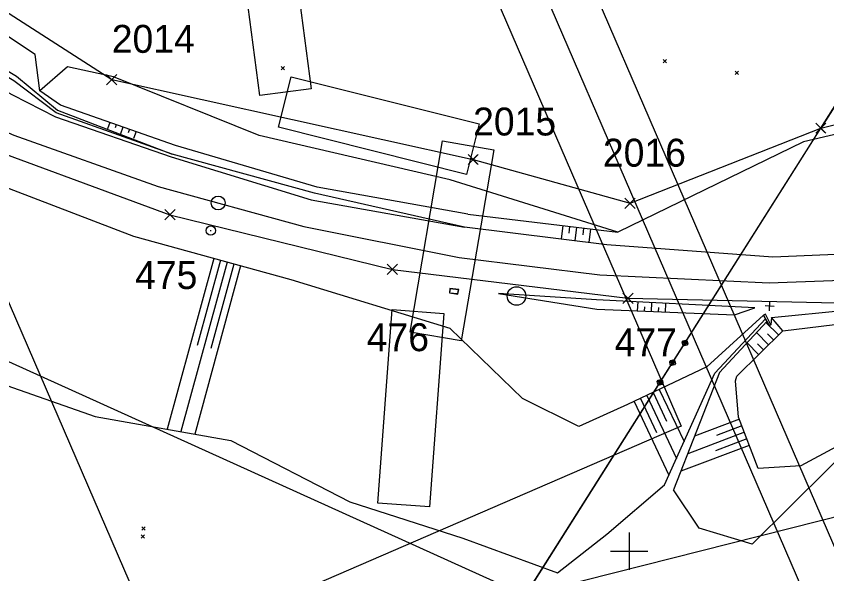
# Model space of a CAD drawing. Extents: x -866402 to -860377, y -1041908 to -1038598.
# Drawn here: x -864565.9 to -864478.7, y -1041502.4 to -1041442.5 of the extents above; entities that cross this region are included whole.
import ezdxf

# ---------------------------------------------------------------- set-up
doc = ezdxf.new("R2010")
doc.units = 0
for name, color, linetype in [('CD-budouci SZDC', 7, 'Continuous'), ('PS 02 trasa', 7, 'Continuous'), ('SZDC', 7, 'Continuous'), ('Vrstva 1', 7, 'Continuous'), ('Vrstva 12', 7, 'Continuous'), ('Vrstva 19', 7, 'Continuous'), ('Vrstva 21', 7, 'Continuous'), ('Vrstva 43', 7, 'Continuous'), ('Vrstva 48', 7, 'Continuous'), ('Vrstva 49', 7, 'Continuous'), ('Vrstva 5', 7, 'Continuous'), ('Vrstva 55', 7, 'Continuous'), ('Vrstva 60', 7, 'Continuous'), ('Vrstva 7', 7, 'Continuous')]:
    doc.layers.add(name, color=color, linetype=linetype)

msp = doc.modelspace()

# ---------------------------------------------------------------- linework, layer by layer
at = {"layer": 'CD-budouci SZDC'}
for points in [[(-864665.06, -1041338.43), (-864653.609, -1041357.419), (-864647.62, -1041382.33), (-864624.03, -1041399.3), (-864606.07, -1041416.92), (-864555.64, -1041449.33), (-864516.78, -1041457.92), (-864499.9, -1041462.62), (-864479.393, -1041454.553)], [(-864511.175, -1041504.766), (-864592.42, -1041468.06), (-864623.79, -1041463.38), (-864639.952, -1041446.086), (-864656.45, -1041414.71), (-864663.56, -1041393.24), (-864684.432, -1041373.516), (-864702.863, -1041353.237)]]:
    msp.add_lwpolyline(points, dxfattribs=at)
at = {"layer": 'PS 02 trasa'}
msp.add_lwpolyline([(-864722.992, -1041290.927), (-864709.891, -1041312.256), (-864696.818, -1041333.455), (-864683.647, -1041354.845), (-864669.989, -1041375.841), (-864670.047, -1041375.753), (-864654.196, -1041396.064), (-864636.993, -1041413.96), (-864617.087, -1041430.25), (-864595.729, -1041443.847), (-864573.114, -1041455.135), (-864549.386, -1041463.847), (-864525.459, -1041469.721), (-864500.135, -1041472.829), (-864472.89, -1041473.438), (-864449.699, -1041470.862), (-864425.036, -1041465.796), (-864401.282, -1041457.793)], dxfattribs=at)
at = {"layer": 'SZDC'}
msp.add_lwpolyline([(-864479.393, -1041454.553), (-864449.851, -1041447.256), (-864439.638, -1041449.219), (-864428.791, -1041477.862), (-864444.965, -1041488.023), (-864511.175, -1041504.766)], dxfattribs=at)
at = {"layer": 'Vrstva 1'}
for p, q in [((-864473.782, -1041445.689), (-864479.393, -1041454.553)), ((-864473.782, -1041445.689), (-864479.393, -1041454.553)), ((-864511.175, -1041504.766), (-864479.393, -1041454.553)), ((-864511.175, -1041504.766), (-864479.393, -1041454.553)), ((-864494.307, -1041477.555), (-864494.2, -1041477.386)), ((-864494.307, -1041477.555), (-864494.2, -1041477.386)), ((-864494.2, -1041477.386), (-864493.924, -1041477.324)), ((-864494.2, -1041477.386), (-864493.924, -1041477.324)), ((-864493.809, -1041477.516), (-864493.978, -1041477.409)), ((-864493.809, -1041477.516), (-864493.978, -1041477.409)), ((-864493.924, -1041477.324), (-864493.755, -1041477.431)), ((-864493.924, -1041477.324), (-864493.755, -1041477.431)), ((-864494.245, -1041477.831), (-864494.307, -1041477.555)), ((-864494.245, -1041477.831), (-864494.307, -1041477.555)), ((-864494.076, -1041477.938), (-864494.245, -1041477.831)), ((-864494.076, -1041477.938), (-864494.245, -1041477.831)), ((-864494.223, -1041477.609), (-864494.116, -1041477.44)), ((-864494.223, -1041477.609), (-864494.116, -1041477.44)), ((-864493.885, -1041477.823), (-864494.223, -1041477.609)), ((-864493.885, -1041477.823), (-864494.223, -1041477.609)), ((-864494.192, -1041477.747), (-864494.023, -1041477.854)), ((-864494.192, -1041477.747), (-864494.023, -1041477.854)), ((-864494.169, -1041477.524), (-864493.831, -1041477.738)), ((-864494.169, -1041477.524), (-864493.831, -1041477.738)), ((-864494.116, -1041477.44), (-864493.778, -1041477.654)), ((-864494.116, -1041477.44), (-864493.778, -1041477.654)), ((-864493.8, -1041477.876), (-864494.076, -1041477.938)), ((-864493.8, -1041477.876), (-864494.076, -1041477.938)), ((-864494.023, -1041477.854), (-864493.885, -1041477.823)), ((-864494.023, -1041477.854), (-864493.885, -1041477.823)), ((-864493.778, -1041477.654), (-864493.809, -1041477.516)), ((-864493.778, -1041477.654), (-864493.809, -1041477.516)), ((-864493.693, -1041477.707), (-864493.8, -1041477.876)), ((-864493.693, -1041477.707), (-864493.8, -1041477.876)), ((-864493.755, -1041477.431), (-864493.693, -1041477.707)), ((-864493.755, -1041477.431), (-864493.693, -1041477.707)), ((-864495.644, -1041479.668), (-864495.537, -1041479.499)), ((-864495.644, -1041479.668), (-864495.537, -1041479.499)), ((-864495.582, -1041479.944), (-864495.644, -1041479.668)), ((-864495.582, -1041479.944), (-864495.644, -1041479.668)), ((-864495.413, -1041480.051), (-864495.582, -1041479.944)), ((-864495.413, -1041480.051), (-864495.582, -1041479.944)), ((-864495.56, -1041479.721), (-864495.453, -1041479.552)), ((-864495.56, -1041479.721), (-864495.453, -1041479.552)), ((-864495.222, -1041479.935), (-864495.56, -1041479.721)), ((-864495.222, -1041479.935), (-864495.56, -1041479.721)), ((-864495.537, -1041479.499), (-864495.261, -1041479.437)), ((-864495.537, -1041479.499), (-864495.261, -1041479.437)), ((-864495.529, -1041479.859), (-864495.36, -1041479.966)), ((-864495.529, -1041479.859), (-864495.36, -1041479.966)), ((-864495.506, -1041479.637), (-864495.168, -1041479.851)), ((-864495.506, -1041479.637), (-864495.168, -1041479.851)), ((-864495.453, -1041479.552), (-864495.115, -1041479.766)), ((-864495.453, -1041479.552), (-864495.115, -1041479.766)), ((-864495.137, -1041479.989), (-864495.413, -1041480.051)), ((-864495.137, -1041479.989), (-864495.413, -1041480.051)), ((-864495.36, -1041479.966), (-864495.222, -1041479.935)), ((-864495.36, -1041479.966), (-864495.222, -1041479.935)), ((-864495.146, -1041479.628), (-864495.315, -1041479.521)), ((-864495.146, -1041479.628), (-864495.315, -1041479.521)), ((-864495.261, -1041479.437), (-864495.092, -1041479.544)), ((-864495.261, -1041479.437), (-864495.092, -1041479.544)), ((-864495.115, -1041479.766), (-864495.146, -1041479.628)), ((-864495.115, -1041479.766), (-864495.146, -1041479.628)), ((-864495.03, -1041479.82), (-864495.137, -1041479.989)), ((-864495.03, -1041479.82), (-864495.137, -1041479.989)), ((-864495.092, -1041479.544), (-864495.03, -1041479.82)), ((-864495.092, -1041479.544), (-864495.03, -1041479.82)), ((-864496.981, -1041481.78), (-864496.874, -1041481.611)), ((-864496.981, -1041481.78), (-864496.874, -1041481.611)), ((-864496.919, -1041482.056), (-864496.981, -1041481.78)), ((-864496.919, -1041482.056), (-864496.981, -1041481.78)), ((-864496.897, -1041481.834), (-864496.79, -1041481.665)), ((-864496.897, -1041481.834), (-864496.79, -1041481.665)), ((-864496.874, -1041481.611), (-864496.598, -1041481.549)), ((-864496.874, -1041481.611), (-864496.598, -1041481.549)), ((-864496.843, -1041481.749), (-864496.505, -1041481.963)), ((-864496.843, -1041481.749), (-864496.505, -1041481.963)), ((-864496.79, -1041481.665), (-864496.452, -1041481.879)), ((-864496.79, -1041481.665), (-864496.452, -1041481.879)), ((-864496.483, -1041481.741), (-864496.652, -1041481.634)), ((-864496.483, -1041481.741), (-864496.652, -1041481.634)), ((-864496.598, -1041481.549), (-864496.429, -1041481.656)), ((-864496.598, -1041481.549), (-864496.429, -1041481.656)), ((-864496.452, -1041481.879), (-864496.483, -1041481.741)), ((-864496.452, -1041481.879), (-864496.483, -1041481.741)), ((-864496.429, -1041481.656), (-864496.367, -1041481.932)), ((-864496.429, -1041481.656), (-864496.367, -1041481.932)), ((-864496.75, -1041482.163), (-864496.919, -1041482.056)), ((-864496.75, -1041482.163), (-864496.919, -1041482.056)), ((-864496.559, -1041482.048), (-864496.897, -1041481.834)), ((-864496.559, -1041482.048), (-864496.897, -1041481.834)), ((-864496.866, -1041481.972), (-864496.697, -1041482.079)), ((-864496.866, -1041481.972), (-864496.697, -1041482.079)), ((-864496.474, -1041482.101), (-864496.75, -1041482.163)), ((-864496.474, -1041482.101), (-864496.75, -1041482.163)), ((-864496.697, -1041482.079), (-864496.559, -1041482.048)), ((-864496.697, -1041482.079), (-864496.559, -1041482.048)), ((-864496.367, -1041481.932), (-864496.474, -1041482.101)), ((-864496.367, -1041481.932), (-864496.474, -1041482.101))]:
    msp.add_line(p, q, dxfattribs=at)
for points in [[(-865224.278, -1040522.071), (-864724.074, -1041678.518), (-864451.49, -1041560.616), (-864951.694, -1040404.169)], [(-864954.298, -1040410.743), (-864458.064, -1041558.012), (-864721.47, -1041671.944), (-865217.704, -1040524.675)]]:
    msp.add_lwpolyline(points, close=True, dxfattribs=at)
msp.add_lwpolyline([(-864660.545, -1041384.312), (-864648.764, -1041398.285), (-864637.324, -1041409.88), (-864628.737, -1041417.571), (-864614.307, -1041428.885), (-864608.46, -1041432.983), (-864598.058, -1041439.573), (-864596.168, -1041440.691), (-864581.143, -1041448.684), (-864566.161, -1041455.298), (-864550.668, -1041460.814), (-864535.003, -1041465.122), (-864518.28, -1041468.45), (-864503.159, -1041470.303), (-864484.934, -1041471.156), (-864466.457, -1041470.504), (-864453.718, -1041469.171), (-864442.565, -1041467.382), (-864426.528, -1041463.796), (-864410.765, -1041459.054), (-864395.411, -1041453.487), (-864380.311, -1041447.453), (-864365.186, -1041441.218)], dxfattribs=at)
at = {"layer": 'Vrstva 12'}
for p, q in [((-864519.283, -1041471.777), (-864519.251, -1041471.816)), ((-864518.326, -1041471.889), (-864518.364, -1041471.915)), ((-864519.338, -1041472.259), (-864519.327, -1041472.235)), ((-864518.409, -1041472.398), (-864518.441, -1041472.318))]:
    msp.add_line(p, q, dxfattribs=at)
for points in [[(-864519.338, -1041472.259), (-864518.409, -1041472.398), (-864518.326, -1041471.889), (-864519.283, -1041471.777), (-864519.338, -1041472.259)], [(-864518.441, -1041472.318), (-864518.364, -1041471.915), (-864519.251, -1041471.816), (-864519.327, -1041472.235), (-864518.441, -1041472.318)]]:
    msp.add_lwpolyline(points, dxfattribs=at)
at = {"layer": 'Vrstva 19'}
for points in [[(-864485.548, -1041474.644), (-864484.95, -1041475.772), (-864484.772, -1041475.697), (-864485.338, -1041474.52), (-864485.548, -1041474.644)], [(-864485.548, -1041474.644), (-864485.327, -1041475.024), (-864485.301, -1041475.166)], [(-864485.275, -1041475.224), (-864485.262, -1041475.217), (-864485.289, -1041475.157), (-864485.301, -1041475.166)], [(-864485.275, -1041475.224), (-864485.197, -1041475.318), (-864484.95, -1041475.772)]]:
    msp.add_lwpolyline(points, dxfattribs=at)
at = {"layer": 'Vrstva 21'}
for points in [[(-864598.121, -1041400.684), (-864542.042, -1041376.428), (-864494.403, -1041486.567), (-864550.482, -1041510.823)], [(-864541.341, -1041438.762), (-864535.81, -1041438.037), (-864534.2, -1041450.319), (-864539.732, -1041451.044)], [(-864537.723, -1041454.431), (-864536.363, -1041449.021), (-864516.146, -1041454.102), (-864517.506, -1041459.513)], [(-864520.061, -1041455.928), (-864514.561, -1041456.863), (-864518.055, -1041477.414), (-864523.555, -1041476.479)], [(-864525.503, -1041474.051), (-864519.939, -1041474.462), (-864521.477, -1041495.252), (-864527.041, -1041494.84)]]:
    msp.add_lwpolyline(points, close=True, dxfattribs=at)
at = {"layer": 'Vrstva 43'}
msp.add_circle((-864512.112, -1041472.584), 1, dxfattribs=at)
at = {"layer": 'Vrstva 48'}
for p, q in [((-864555.865, -1041453.932), (-864556.105, -1041454.62)), ((-864555.157, -1041454.179), (-864555.279, -1041454.531)), ((-864554.449, -1041454.426), (-864554.699, -1041455.143)), ((-864553.741, -1041454.673), (-864553.868, -1041455.039)), ((-864553.033, -1041454.92), (-864553.293, -1041455.666)), ((-864507.144, -1041465.014), (-864507.318, -1041466.473)), ((-864506.4, -1041465.103), (-864506.487, -1041465.835)), ((-864505.655, -1041465.192), (-864505.83, -1041466.66)), ((-864504.91, -1041465.281), (-864504.998, -1041466.017)), ((-864504.165, -1041465.37), (-864504.342, -1041466.846)), ((-864544.678, -1041468.554), (-864549.686, -1041486.887)), ((-864543.231, -1041468.95), (-864548.203, -1041487.151)), ((-864541.784, -1041469.345), (-864546.72, -1041487.414)), ((-864543.954, -1041468.752), (-864546.449, -1041477.886)), ((-864542.507, -1041469.147), (-864544.984, -1041478.215)), ((-864499.089, -1041474.189), (-864499.05, -1041473.224)), ((-864498.339, -1041474.219), (-864498.32, -1041473.74)), ((-864497.59, -1041474.249), (-864497.552, -1041473.299)), ((-864496.84, -1041474.278), (-864496.822, -1041473.808)), ((-864496.091, -1041474.308), (-864496.054, -1041473.375)), ((-864483.949, -1041476.774), (-864485.289, -1041475.418)), ((-864485.016, -1041477.829), (-864486.308, -1041476.521)), ((-864484.482, -1041477.302), (-864485.141, -1041476.635)), ((-864486.083, -1041478.883), (-864487.327, -1041477.624)), ((-864485.549, -1041478.356), (-864486.183, -1041477.714)), ((-864496.757, -1041482.621), (-864494.098, -1041488.235)), ((-864498.112, -1041483.263), (-864494.908, -1041490.029)), ((-864497.435, -1041482.942), (-864495.969, -1041486.037)), ((-864499.468, -1041483.905), (-864495.718, -1041491.824)), ((-864498.79, -1041483.584), (-864497.052, -1041487.255)), ((-864488.144, -1041485.828), (-864492.965, -1041487.652)), ((-864487.879, -1041486.529), (-864490.608, -1041487.562)), ((-864487.613, -1041487.231), (-864493.707, -1041489.536)), ((-864487.083, -1041488.634), (-864494.45, -1041491.42)), ((-864487.348, -1041487.932), (-864490.713, -1041489.205))]:
    msp.add_line(p, q, dxfattribs=at)
at = {"layer": 'Vrstva 49'}
for p, q in [((-864563.87, -1041446.65), (-864576.972, -1041437.925)), ((-864563.391, -1041450.536), (-864563.87, -1041446.65)), ((-864496.354, -1041447.185), (-864496, -1041447.539)), ((-864496.354, -1041447.539), (-864496, -1041447.185)), ((-864560.396, -1041447.978), (-864563.391, -1041450.536)), ((-864537.421, -1041447.923), (-864537.067, -1041448.277)), ((-864537.421, -1041448.277), (-864537.067, -1041447.923)), ((-864488.607, -1041448.435), (-864488.253, -1041448.789)), ((-864488.607, -1041448.789), (-864488.253, -1041448.435)), ((-864561.17, -1041452.082), (-864563.391, -1041450.536)), ((-864533.842, -1041461.531), (-864549.153, -1041457.349)), ((-864501.219, -1041465.721), (-864519.233, -1041460.103)), ((-864517.696, -1041465.172), (-864533.842, -1041461.531)), ((-864517.355, -1041463.797), (-864501.219, -1041465.721)), ((-864502.415, -1041467.088), (-864517.696, -1041465.172)), ((-864484.683, -1041474.885), (-864466.62, -1041473.101)), ((-864491.637, -1041480.196), (-864485.548, -1041474.644)), ((-864485.327, -1041475.024), (-864485.548, -1041474.644)), ((-864490.781, -1041480.884), (-864485.327, -1041475.024)), ((-864485.197, -1041475.318), (-864484.95, -1041475.772)), ((-864483.49, -1041476.321), (-864484.683, -1041474.885)), ((-864483.49, -1041476.321), (-864472.239, -1041474.984)), ((-864496.185, -1041492.859), (-864490.781, -1041480.884)), ((-864552.396, -1041497.385), (-864552.042, -1041497.739)), ((-864552.396, -1041497.739), (-864552.042, -1041497.385)), ((-864552.487, -1041498.256), (-864552.133, -1041498.61)), ((-864552.487, -1041498.61), (-864552.133, -1041498.256))]:
    msp.add_line(p, q, dxfattribs=at)
for points in [[(-864549.153, -1041457.349), (-864561.624, -1041452.92), (-864566.187, -1041449.474), (-864576.546, -1041443.234)], [(-864575.781, -1041443.015), (-864565.868, -1041448.968), (-864561.462, -1041452.627), (-864549.153, -1041457.349)], [(-864578.166, -1041444.584), (-864566.3, -1041450.974), (-864561.695, -1041453.35), (-864549.258, -1041457.624), (-864534.187, -1041462.262), (-864517.696, -1041465.172)], [(-864519.233, -1041460.103), (-864539.803, -1041455.328), (-864555.449, -1041449.025), (-864560.396, -1041447.978)], [(-864517.355, -1041463.797), (-864533.539, -1041460.877), (-864548.785, -1041456.402), (-864561.17, -1041452.082)], [(-864447.208, -1041452.85), (-864462.674, -1041451.709), (-864469.14, -1041453.191), (-864481.256, -1041456.028), (-864501.219, -1041465.721)], [(-864491.637, -1041480.196), (-864500.197, -1041484.25), (-864505.409, -1041486.589), (-864511.481, -1041483.59), (-864519.234, -1041476.072), (-864536.336, -1041470.833), (-864553.264, -1041466.209), (-864568.353, -1041460.436), (-864582.945, -1041454.166)], [(-864625.496, -1041461.663), (-864557.41, -1041485.515), (-864542.833, -1041488.105), (-864530.027, -1041494.692), (-864517.884, -1041498.599), (-864507.722, -1041502.345), (-864502.404, -1041498.191), (-864496.185, -1041492.859)], [(-864454.469, -1041466.799), (-864466.861, -1041467.661), (-864484.562, -1041468.429), (-864502.415, -1041467.088)], [(-864514.07, -1041472.331), (-864503.493, -1041474.015), (-864488.668, -1041474.602), (-864486.49, -1041473.856)], [(-864486.49, -1041473.856), (-864503.519, -1041472.999), (-864514.07, -1041472.331)], [(-864485.197, -1041475.318), (-864490.272, -1041480.812), (-864495.235, -1041493.415)], [(-864484.683, -1041474.885), (-864484.772, -1041475.697), (-864484.95, -1041475.772)], [(-864486.142, -1041491.121), (-864488.231, -1041485.598), (-864488.554, -1041481.69), (-864488.429, -1041481.201), (-864483.49, -1041476.321)], [(-864474.409, -1041486.993), (-864486.782, -1041499.26), (-864492.459, -1041497.529), (-864495.235, -1041493.415)], [(-864474.409, -1041486.993), (-864481.526, -1041490.835), (-864486.142, -1041491.121)]]:
    msp.add_lwpolyline(points, dxfattribs=at)
at = {"layer": 'Vrstva 5'}
for p, q in [((-864500, -1041498), (-864500, -1041502)), ((-864502, -1041500), (-864498, -1041500))]:
    msp.add_line(p, q, dxfattribs=at)
at = {"layer": 'Vrstva 55'}
msp.add_lwpolyline([(-864511.175, -1041504.766), (-864479.393, -1041454.553), (-864473.782, -1041445.689)], dxfattribs=at)
at = {"layer": 'Vrstva 60'}
for p, q in [((-864555.19, -1041449.78), (-864556.19, -1041448.78)), ((-864555.19, -1041448.88), (-864556.19, -1041449.88)), ((-864556.09, -1041449.78), (-864555.09, -1041448.78)), ((-864556.09, -1041448.88), (-864555.09, -1041449.88)), ((-864555.64, -1041449.33), (-864555.64, -1041449.33)), ((-864478.943, -1041455.003), (-864479.943, -1041454.003)), ((-864478.943, -1041454.103), (-864479.943, -1041455.103)), ((-864479.843, -1041455.003), (-864478.843, -1041454.003)), ((-864479.843, -1041454.103), (-864478.843, -1041455.103)), ((-864479.393, -1041454.553), (-864479.393, -1041454.553)), ((-864516.33, -1041458.37), (-864517.33, -1041457.37)), ((-864517.23, -1041458.37), (-864516.23, -1041457.37)), ((-864516.33, -1041457.47), (-864517.33, -1041458.47)), ((-864517.23, -1041457.47), (-864516.23, -1041458.47)), ((-864516.78, -1041457.92), (-864516.78, -1041457.92)), ((-864499.45, -1041463.07), (-864500.45, -1041462.07)), ((-864499.45, -1041462.17), (-864500.45, -1041463.17)), ((-864500.35, -1041463.07), (-864499.35, -1041462.07)), ((-864500.35, -1041462.17), (-864499.35, -1041463.17)), ((-864548.936, -1041464.297), (-864549.936, -1041463.297)), ((-864548.936, -1041463.397), (-864549.936, -1041464.397)), ((-864549.836, -1041464.297), (-864548.836, -1041463.297)), ((-864549.836, -1041463.397), (-864548.836, -1041464.397)), ((-864499.9, -1041462.62), (-864499.9, -1041462.62)), ((-864549.386, -1041463.847), (-864549.386, -1041463.847)), ((-864525.009, -1041470.171), (-864526.009, -1041469.171)), ((-864525.009, -1041469.271), (-864526.009, -1041470.271)), ((-864525.909, -1041470.171), (-864524.909, -1041469.171)), ((-864525.909, -1041469.271), (-864524.909, -1041470.271)), ((-864525.459, -1041469.721), (-864525.459, -1041469.721)), ((-864499.685, -1041473.279), (-864500.685, -1041472.279)), ((-864499.685, -1041472.379), (-864500.685, -1041473.379)), ((-864500.585, -1041473.279), (-864499.585, -1041472.279)), ((-864500.585, -1041472.379), (-864499.585, -1041473.379)), ((-864500.135, -1041472.829), (-864500.135, -1041472.829))]:
    msp.add_line(p, q, dxfattribs=at)
at = {"layer": 'Vrstva 7'}
for p, q in [((-864545.048, -1041465.556), (-864544.948, -1041465.556)), ((-864545.045, -1041465.557), (-864544.945, -1041465.557)), ((-864484.393, -1041473.699), (-864485.391, -1041473.653)), ((-864484.915, -1041474.175), (-864484.869, -1041473.177))]:
    msp.add_line(p, q, dxfattribs=at)
for centre, radius in [((-864544.205, -1041462.591), 0.75), ((-864544.998, -1041465.556), 0.5), ((-864544.995, -1041465.557), 0.5)]:
    msp.add_circle(centre, radius, dxfattribs=at)

# ---------------------------------------------------------------- texts
at = {"layer": 'Vrstva 60'}
for s, p in [('2014', (-864555.64, -1041446.454)), ('2015', (-864516.78, -1041455.338)), ('2016', (-864502.823, -1041458.686)), ('475', (-864553.127, -1041471.837)), ('476', (-864528.22, -1041478.513)), ('477', (-864501.56, -1041479.058))]:
    msp.add_text(s, height=3, dxfattribs=at).set_placement(p)

doc.saveas('drawing.dxf')
